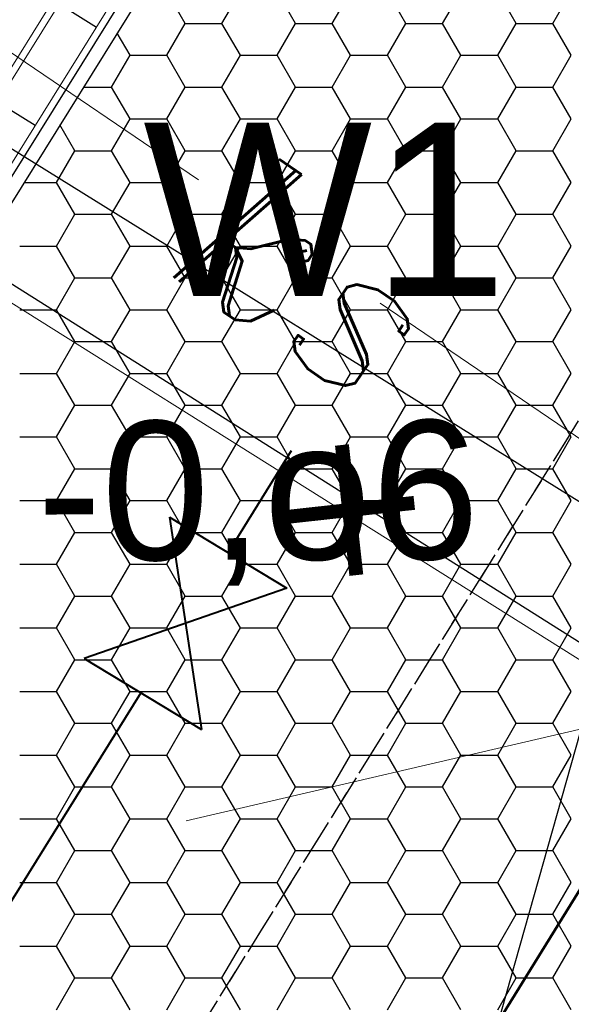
# Model space of a CAD drawing. Extents: x 4615668 to 9294084, y 5325188 to 10688993.
# Tile 620 of 656: x 4651586.73 to 4651589.11, y 5338726.8 to 5338731.05. Entities that reach past the tile are written whole.
import ezdxf

# ---------------------------------------------------------------- set-up
doc = ezdxf.new("R2010")
doc.units = 0
doc.header["$MEASUREMENT"] = 0
doc.linetypes.add('CONTINUA', pattern=[0, 0, 0])
doc.linetypes.add('DASHED', pattern=[19.05, 12.7, -6.35])
for name, color, linetype, lineweight in [('!0014_GM_DR_ODWOD', 152, 'Continuous', 35), ('!0017A_GR_DR_WYMPROJ', 1, 'Continuous', 30), ('budynek', 7, 'Continuous', 53), ('k', 7, 'Continuous', 13), ('k_opis', 7, 'Continuous', 13), ('PROJEKTOWANA_WODA', 150, 'Continuous', 40), ('w', 7, 'Continuous', 13), ('Wymiar', 7, 'Continuous', 9)]:
    doc.layers.add(name, color=color, linetype=linetype, lineweight=lineweight)
for name, color, linetype in [('1', 7, 'Continuous'), ('DIM', 7, 'Continuous'), ('OPIS', 7, 'Continuous'), ('sciany', 1, 'Continuous')]:
    doc.layers.add(name, color=color, linetype=linetype)
doc.styles.add('ARIAL_CE', font='arial.ttf', dxfattribs={"height": 15})
doc.styles.get("Standard").update_dxf_attribs({"font": 'txt.shx'})
doc.styles.add('STYLE2', font='arial.ttf')
doc.styles.add('txt', font='TXT', dxfattribs={"height": 0.2})
doc.dimstyles.new('1-500', dxfattribs={"dimtxt": 1, "dimasz": 0.5, "dimexe": 0.18, "dimexo": 0.0625, "dimgap": 0.3, "dimtad": 1, "dimzin": 0, "dimdsep": 46, "dimtxsty": 'STYLE2', "dimblk": 'DOT', "dimcen": 0.09, "dimadec": 0, "dimazin": 0, "dimtfac": 1, "dimtmove": 0, "dimatfit": 0, "dimldrblk": 'DOT', "dimfxl": 0, "dimtolj": 1, "dimtzin": 0, "dimarcsym": 0})

# ---------------------------------------------------------------- blocks, each defined once
blk = doc.blocks.new('G$C30F5686F')
at = {"layer": '!0014_GM_DR_ODWOD', "linetype": 'DASHED', "lineweight": 25, "ltscale": 0.2}
for p, q in [((8.332, 18.3339), (8.4933, 18.2335)), ((8.0678, 17.9094), (8.2291, 17.809))]:
    blk.add_line(p, q, dxfattribs=at)
at = {"layer": '1', "linetype": 'CONTINUA', "lineweight": 25}
blk.add_line((14.827, 28.3539), (5.9826, 14.1424), dxfattribs=at)
at = {"layer": '1', "linetype": 'CONTINUA', "lineweight": 30}
blk.add_line((14.9096, 28.3732), (6.0392, 14.1198), dxfattribs=at)
at = {"layer": '1', "linetype": 'DASHED', "lineweight": 15}
blk.add_line((14.3828, 28.1134), (6.2051, 14.9731), dxfattribs=at)
at = {"layer": '1', "linetype": 'Continuous', "lineweight": 15}
for p, q in [((14.4083, 28.0975), (6.2657, 15.0137)), ((14.5696, 27.9971), (6.2815, 14.6796))]:
    blk.add_line(p, q, dxfattribs=at)
at = {"layer": '1', "color": 254, "linetype": 'Continuous', "lineweight": 30, "ltscale": 0.01, "transparency": 33554528}
for p, q in [((8.8764, 18.2493), (8.7971, 18.3868)), ((9.0352, 18.2493), (9.1146, 18.3868)), ((9.3527, 18.2493), (9.2733, 18.3868)), ((9.5114, 18.2493), (9.5908, 18.3868)), ((9.8289, 18.2493), (9.7496, 18.3868)), ((9.9877, 18.2493), (10.0671, 18.3868)), ((10.3052, 18.2493), (10.2258, 18.3868)), ((10.4639, 18.2493), (10.5433, 18.3868)), ((8.7971, 18.1119), (8.8764, 18.2493)), ((8.8764, 18.2493), (9.0352, 18.2493)), ((9.1146, 18.1119), (9.0352, 18.2493)), ((9.2733, 18.1119), (9.3527, 18.2493)), ((9.3527, 18.2493), (9.5114, 18.2493)), ((9.5908, 18.1119), (9.5114, 18.2493)), ((9.7496, 18.1119), (9.8289, 18.2493)), ((9.8289, 18.2493), (9.9877, 18.2493)), ((10.0671, 18.1119), (9.9877, 18.2493)), ((10.2258, 18.1119), (10.3052, 18.2493)), ((10.3052, 18.2493), (10.4639, 18.2493)), ((10.5433, 18.1119), (10.4639, 18.2493)), ((8.6383, 18.1119), (8.5831, 18.2075)), ((8.5589, 17.9744), (8.6383, 18.1119)), ((8.6383, 18.1119), (8.7971, 18.1119)), ((8.8764, 17.9744), (8.7971, 18.1119)), ((9.0352, 17.9744), (9.1146, 18.1119)), ((9.1146, 18.1119), (9.2733, 18.1119)), ((9.3527, 17.9744), (9.2733, 18.1119)), ((9.5114, 17.9744), (9.5908, 18.1119)), ((9.5908, 18.1119), (9.7496, 18.1119)), ((9.8289, 17.9744), (9.7496, 18.1119)), ((9.9877, 17.9744), (10.0671, 18.1119)), ((10.0671, 18.1119), (10.2258, 18.1119)), ((10.3052, 17.9744), (10.2258, 18.1119)), ((10.4639, 17.9744), (10.5433, 18.1119)), ((8.438, 17.9744), (8.5589, 17.9744)), ((8.6383, 17.8369), (8.5589, 17.9744)), ((8.7971, 17.8369), (8.8764, 17.9744)), ((8.8764, 17.9744), (9.0352, 17.9744)), ((9.1146, 17.8369), (9.0352, 17.9744)), ((9.2733, 17.8369), (9.3527, 17.9744)), ((9.3527, 17.9744), (9.5114, 17.9744)), ((9.5908, 17.8369), (9.5114, 17.9744)), ((9.7496, 17.8369), (9.8289, 17.9744)), ((9.8289, 17.9744), (9.9877, 17.9744)), ((10.0671, 17.8369), (9.9877, 17.9744)), ((10.2258, 17.8369), (10.3052, 17.9744)), ((10.3052, 17.9744), (10.4639, 17.9744)), ((10.5433, 17.8369), (10.4639, 17.9744)), ((8.5589, 17.6994), (8.6383, 17.8369)), ((8.6383, 17.8369), (8.7971, 17.8369)), ((8.8764, 17.6994), (8.7971, 17.8369)), ((9.0352, 17.6994), (9.1146, 17.8369)), ((9.1146, 17.8369), (9.2733, 17.8369)), ((9.3527, 17.6994), (9.2733, 17.8369)), ((9.5114, 17.6994), (9.5908, 17.8369)), ((9.5908, 17.8369), (9.7496, 17.8369)), ((9.8289, 17.6994), (9.7496, 17.8369)), ((9.9877, 17.6994), (10.0671, 17.8369)), ((10.0671, 17.8369), (10.2258, 17.8369)), ((10.3052, 17.6994), (10.2258, 17.8369)), ((10.4639, 17.6994), (10.5433, 17.8369)), ((8.4002, 17.6994), (8.336, 17.8105)), ((8.3208, 17.5619), (8.4002, 17.6994)), ((8.4002, 17.6994), (8.5589, 17.6994)), ((8.6383, 17.5619), (8.5589, 17.6994)), ((8.7971, 17.5619), (8.8764, 17.6994)), ((8.8764, 17.6994), (9.0352, 17.6994)), ((9.1146, 17.5619), (9.0352, 17.6994)), ((9.2733, 17.5619), (9.3527, 17.6994)), ((9.3527, 17.6994), (9.5114, 17.6994)), ((9.5908, 17.5619), (9.5114, 17.6994)), ((9.7496, 17.5619), (9.8289, 17.6994)), ((9.8289, 17.6994), (9.9877, 17.6994)), ((10.0671, 17.5619), (9.9877, 17.6994)), ((10.2258, 17.5619), (10.3052, 17.6994)), ((10.3052, 17.6994), (10.4639, 17.6994)), ((10.5433, 17.5619), (10.4639, 17.6994)), ((8.1814, 17.5619), (8.3208, 17.5619)), ((8.4002, 17.4245), (8.3208, 17.5619)), ((8.5589, 17.4245), (8.6383, 17.5619)), ((8.6383, 17.5619), (8.7971, 17.5619)), ((8.8764, 17.4245), (8.7971, 17.5619)), ((9.0352, 17.4245), (9.1146, 17.5619)), ((9.1146, 17.5619), (9.2733, 17.5619)), ((9.3527, 17.4245), (9.2733, 17.5619)), ((9.5114, 17.4245), (9.5908, 17.5619)), ((9.5908, 17.5619), (9.7496, 17.5619)), ((9.8289, 17.4245), (9.7496, 17.5619)), ((9.9877, 17.4245), (10.0671, 17.5619)), ((10.0671, 17.5619), (10.2258, 17.5619)), ((10.3052, 17.4245), (10.2258, 17.5619)), ((10.4639, 17.4245), (10.5433, 17.5619)), ((8.3208, 17.287), (8.4002, 17.4245)), ((8.4002, 17.4245), (8.5589, 17.4245)), ((8.6383, 17.287), (8.5589, 17.4245)), ((8.7971, 17.287), (8.8764, 17.4245)), ((8.8764, 17.4245), (9.0352, 17.4245)), ((9.1146, 17.287), (9.0352, 17.4245)), ((9.2733, 17.287), (9.3527, 17.4245)), ((9.3527, 17.4245), (9.5114, 17.4245)), ((9.5908, 17.287), (9.5114, 17.4245)), ((9.7496, 17.287), (9.8289, 17.4245)), ((9.8289, 17.4245), (9.9877, 17.4245)), ((10.0671, 17.287), (9.9877, 17.4245)), ((10.2258, 17.287), (10.3052, 17.4245)), ((10.3052, 17.4245), (10.4639, 17.4245)), ((10.5433, 17.287), (10.4639, 17.4245)), ((8.1621, 17.287), (8.3208, 17.287)), ((8.4002, 17.1495), (8.3208, 17.287)), ((8.5589, 17.1495), (8.6383, 17.287)), ((8.6383, 17.287), (8.7971, 17.287)), ((8.8764, 17.1495), (8.7971, 17.287)), ((9.0352, 17.1495), (9.1146, 17.287)), ((9.1146, 17.287), (9.2733, 17.287)), ((9.3527, 17.1495), (9.2733, 17.287)), ((9.5114, 17.1495), (9.5908, 17.287)), ((9.5908, 17.287), (9.7496, 17.287)), ((9.8289, 17.1495), (9.7496, 17.287)), ((9.9877, 17.1495), (10.0671, 17.287)), ((10.0671, 17.287), (10.2258, 17.287)), ((10.3052, 17.1495), (10.2258, 17.287)), ((10.4639, 17.1495), (10.5433, 17.287)), ((8.3208, 17.012), (8.4002, 17.1495)), ((8.4002, 17.1495), (8.5589, 17.1495)), ((8.6383, 17.012), (8.5589, 17.1495)), ((8.7971, 17.012), (8.8764, 17.1495)), ((8.8764, 17.1495), (9.0352, 17.1495)), ((9.1146, 17.012), (9.0352, 17.1495)), ((9.2733, 17.012), (9.3527, 17.1495)), ((9.3527, 17.1495), (9.5114, 17.1495)), ((9.5908, 17.012), (9.5114, 17.1495)), ((9.7496, 17.012), (9.8289, 17.1495)), ((9.8289, 17.1495), (9.9877, 17.1495)), ((10.0671, 17.012), (9.9877, 17.1495)), ((10.2258, 17.012), (10.3052, 17.1495)), ((10.3052, 17.1495), (10.4639, 17.1495)), ((10.5433, 17.012), (10.4639, 17.1495)), ((8.1621, 17.012), (8.3208, 17.012)), ((8.4002, 16.8745), (8.3208, 17.012)), ((8.5589, 16.8745), (8.6383, 17.012)), ((8.6383, 17.012), (8.7971, 17.012)), ((8.8764, 16.8745), (8.7971, 17.012)), ((9.0352, 16.8745), (9.1146, 17.012)), ((9.1146, 17.012), (9.2733, 17.012)), ((9.3527, 16.8745), (9.2733, 17.012)), ((9.5114, 16.8745), (9.5908, 17.012)), ((9.5908, 17.012), (9.7496, 17.012)), ((9.8289, 16.8745), (9.7496, 17.012)), ((9.9877, 16.8745), (10.0671, 17.012)), ((10.0671, 17.012), (10.2258, 17.012)), ((10.3052, 16.8745), (10.2258, 17.012)), ((10.4639, 16.8745), (10.5433, 17.012)), ((8.3208, 16.7371), (8.4002, 16.8745)), ((8.4002, 16.8745), (8.5589, 16.8745)), ((8.6383, 16.7371), (8.5589, 16.8745)), ((8.7971, 16.7371), (8.8764, 16.8745)), ((8.8764, 16.8745), (9.0352, 16.8745)), ((9.1146, 16.7371), (9.0352, 16.8745)), ((9.2733, 16.7371), (9.3527, 16.8745)), ((9.3527, 16.8745), (9.5114, 16.8745)), ((9.5908, 16.7371), (9.5114, 16.8745)), ((9.7496, 16.7371), (9.8289, 16.8745)), ((9.8289, 16.8745), (9.9877, 16.8745)), ((10.0671, 16.7371), (9.9877, 16.8745)), ((10.2258, 16.7371), (10.3052, 16.8745)), ((10.3052, 16.8745), (10.4639, 16.8745)), ((10.5433, 16.7371), (10.4639, 16.8745)), ((8.1621, 16.7371), (8.3208, 16.7371)), ((8.4002, 16.5996), (8.3208, 16.7371)), ((8.5589, 16.5996), (8.6383, 16.7371)), ((8.6383, 16.7371), (8.7971, 16.7371)), ((8.8764, 16.5996), (8.7971, 16.7371)), ((9.0352, 16.5996), (9.1146, 16.7371)), ((9.1146, 16.7371), (9.2733, 16.7371)), ((9.3527, 16.5996), (9.2733, 16.7371)), ((9.5114, 16.5996), (9.5908, 16.7371)), ((9.5908, 16.7371), (9.7496, 16.7371)), ((9.8289, 16.5996), (9.7496, 16.7371)), ((9.9877, 16.5996), (10.0671, 16.7371)), ((10.0671, 16.7371), (10.2258, 16.7371)), ((10.3052, 16.5996), (10.2258, 16.7371)), ((10.4639, 16.5996), (10.5433, 16.7371)), ((8.3208, 16.4621), (8.4002, 16.5996)), ((8.4002, 16.5996), (8.5589, 16.5996)), ((8.6383, 16.4621), (8.5589, 16.5996)), ((8.7971, 16.4621), (8.8764, 16.5996)), ((8.8764, 16.5996), (9.0352, 16.5996)), ((9.1146, 16.4621), (9.0352, 16.5996)), ((9.2733, 16.4621), (9.3527, 16.5996)), ((9.3527, 16.5996), (9.5114, 16.5996)), ((9.5908, 16.4621), (9.5114, 16.5996)), ((9.7496, 16.4621), (9.8289, 16.5996)), ((9.8289, 16.5996), (9.9877, 16.5996)), ((10.0671, 16.4621), (9.9877, 16.5996)), ((10.2258, 16.4621), (10.3052, 16.5996)), ((10.3052, 16.5996), (10.4639, 16.5996)), ((10.5433, 16.4621), (10.4639, 16.5996)), ((8.1621, 16.4621), (8.3208, 16.4621)), ((8.4002, 16.3246), (8.3208, 16.4621)), ((8.5589, 16.3246), (8.6383, 16.4621)), ((8.6383, 16.4621), (8.7971, 16.4621)), ((8.8764, 16.3246), (8.7971, 16.4621)), ((9.0352, 16.3246), (9.1146, 16.4621)), ((9.1146, 16.4621), (9.2733, 16.4621)), ((9.3527, 16.3246), (9.2733, 16.4621)), ((9.5114, 16.3246), (9.5908, 16.4621)), ((9.5908, 16.4621), (9.7496, 16.4621)), ((9.8289, 16.3246), (9.7496, 16.4621)), ((9.9877, 16.3246), (10.0671, 16.4621)), ((10.0671, 16.4621), (10.2258, 16.4621)), ((10.3052, 16.3246), (10.2258, 16.4621)), ((10.4639, 16.3246), (10.5433, 16.4621)), ((8.3208, 16.1871), (8.4002, 16.3246)), ((8.4002, 16.3246), (8.5589, 16.3246)), ((8.6383, 16.1871), (8.5589, 16.3246)), ((8.7971, 16.1871), (8.8764, 16.3246)), ((8.8764, 16.3246), (9.0352, 16.3246)), ((9.1146, 16.1871), (9.0352, 16.3246)), ((9.2733, 16.1871), (9.3527, 16.3246)), ((9.3527, 16.3246), (9.5114, 16.3246)), ((9.5908, 16.1871), (9.5114, 16.3246)), ((9.7496, 16.1871), (9.8289, 16.3246)), ((9.8289, 16.3246), (9.9877, 16.3246)), ((10.0671, 16.1871), (9.9877, 16.3246)), ((10.2258, 16.1871), (10.3052, 16.3246)), ((10.3052, 16.3246), (10.4639, 16.3246)), ((10.5433, 16.1871), (10.4639, 16.3246)), ((8.1621, 16.1871), (8.3208, 16.1871)), ((8.4002, 16.0496), (8.3208, 16.1871)), ((8.5589, 16.0496), (8.6383, 16.1871)), ((8.6383, 16.1871), (8.7971, 16.1871)), ((8.8764, 16.0496), (8.7971, 16.1871)), ((9.0352, 16.0496), (9.1146, 16.1871)), ((9.1146, 16.1871), (9.2733, 16.1871)), ((9.3527, 16.0496), (9.2733, 16.1871)), ((9.5114, 16.0496), (9.5908, 16.1871)), ((9.5908, 16.1871), (9.7496, 16.1871)), ((9.8289, 16.0496), (9.7496, 16.1871)), ((9.9877, 16.0496), (10.0671, 16.1871)), ((10.0671, 16.1871), (10.2258, 16.1871)), ((10.3052, 16.0496), (10.2258, 16.1871)), ((10.4639, 16.0496), (10.5433, 16.1871)), ((8.3208, 15.9122), (8.4002, 16.0496)), ((8.4002, 16.0496), (8.5589, 16.0496)), ((8.6383, 15.9122), (8.5589, 16.0496)), ((8.7971, 15.9122), (8.8764, 16.0496)), ((8.8764, 16.0496), (9.0352, 16.0496)), ((9.1146, 15.9122), (9.0352, 16.0496)), ((9.2733, 15.9122), (9.3527, 16.0496)), ((9.3527, 16.0496), (9.5114, 16.0496)), ((9.5908, 15.9122), (9.5114, 16.0496)), ((9.7496, 15.9122), (9.8289, 16.0496)), ((9.8289, 16.0496), (9.9877, 16.0496)), ((10.0671, 15.9122), (9.9877, 16.0496)), ((10.2258, 15.9122), (10.3052, 16.0496)), ((10.3052, 16.0496), (10.4639, 16.0496)), ((10.5433, 15.9122), (10.4639, 16.0496)), ((8.1621, 15.9122), (8.3208, 15.9122)), ((8.4002, 15.7747), (8.3208, 15.9122)), ((8.5589, 15.7747), (8.6383, 15.9122)), ((8.6383, 15.9122), (8.7971, 15.9122)), ((8.8764, 15.7747), (8.7971, 15.9122)), ((9.0352, 15.7747), (9.1146, 15.9122)), ((9.1146, 15.9122), (9.2733, 15.9122)), ((9.3527, 15.7747), (9.2733, 15.9122)), ((9.5114, 15.7747), (9.5908, 15.9122)), ((9.5908, 15.9122), (9.7496, 15.9122)), ((9.8289, 15.7747), (9.7496, 15.9122)), ((9.9877, 15.7747), (10.0671, 15.9122)), ((10.0671, 15.9122), (10.2258, 15.9122)), ((10.3052, 15.7747), (10.2258, 15.9122)), ((10.4639, 15.7747), (10.5433, 15.9122)), ((8.3208, 15.6372), (8.4002, 15.7747)), ((8.4002, 15.7747), (8.5589, 15.7747)), ((8.6383, 15.6372), (8.5589, 15.7747)), ((8.7971, 15.6372), (8.8764, 15.7747)), ((8.8764, 15.7747), (9.0352, 15.7747)), ((9.1146, 15.6372), (9.0352, 15.7747)), ((9.2733, 15.6372), (9.3527, 15.7747)), ((9.3527, 15.7747), (9.5114, 15.7747)), ((9.5908, 15.6372), (9.5114, 15.7747)), ((9.7496, 15.6372), (9.8289, 15.7747)), ((9.8289, 15.7747), (9.9877, 15.7747)), ((10.0671, 15.6372), (9.9877, 15.7747)), ((10.2258, 15.6372), (10.3052, 15.7747)), ((10.3052, 15.7747), (10.4639, 15.7747)), ((10.5433, 15.6372), (10.4639, 15.7747)), ((8.1621, 15.6372), (8.3208, 15.6372)), ((8.4002, 15.4997), (8.3208, 15.6372)), ((8.5589, 15.4997), (8.6383, 15.6372)), ((8.6383, 15.6372), (8.7971, 15.6372)), ((8.8764, 15.4997), (8.7971, 15.6372)), ((9.0352, 15.4997), (9.1146, 15.6372)), ((9.1146, 15.6372), (9.2733, 15.6372)), ((9.3527, 15.4997), (9.2733, 15.6372)), ((9.5114, 15.4997), (9.5908, 15.6372)), ((9.5908, 15.6372), (9.7496, 15.6372)), ((9.8289, 15.4997), (9.7496, 15.6372)), ((9.9877, 15.4997), (10.0671, 15.6372)), ((10.0671, 15.6372), (10.2258, 15.6372)), ((10.3052, 15.4997), (10.2258, 15.6372)), ((10.4639, 15.4997), (10.5433, 15.6372)), ((8.3208, 15.3622), (8.4002, 15.4997)), ((8.4002, 15.4997), (8.5589, 15.4997)), ((8.6383, 15.3622), (8.5589, 15.4997)), ((8.7971, 15.3622), (8.8764, 15.4997)), ((8.8764, 15.4997), (9.0352, 15.4997)), ((9.1146, 15.3622), (9.0352, 15.4997)), ((9.2733, 15.3622), (9.3527, 15.4997)), ((9.3527, 15.4997), (9.5114, 15.4997)), ((9.5908, 15.3622), (9.5114, 15.4997)), ((9.7496, 15.3622), (9.8289, 15.4997)), ((9.8289, 15.4997), (9.9877, 15.4997)), ((10.0671, 15.3622), (9.9877, 15.4997)), ((10.2258, 15.3622), (10.3052, 15.4997)), ((10.3052, 15.4997), (10.4639, 15.4997)), ((10.5433, 15.3622), (10.4639, 15.4997)), ((8.1621, 15.3622), (8.3208, 15.3622)), ((8.4002, 15.2248), (8.3208, 15.3622)), ((8.5589, 15.2248), (8.6383, 15.3622)), ((8.6383, 15.3622), (8.7971, 15.3622)), ((8.8764, 15.2248), (8.7971, 15.3622)), ((9.0352, 15.2248), (9.1146, 15.3622)), ((9.1146, 15.3622), (9.2733, 15.3622)), ((9.3527, 15.2248), (9.2733, 15.3622)), ((9.5114, 15.2248), (9.5908, 15.3622)), ((9.5908, 15.3622), (9.7496, 15.3622)), ((9.8289, 15.2248), (9.7496, 15.3622)), ((9.9877, 15.2248), (10.0671, 15.3622)), ((10.0671, 15.3622), (10.2258, 15.3622)), ((10.3052, 15.2248), (10.2258, 15.3622)), ((10.4639, 15.2248), (10.5433, 15.3622)), ((8.3208, 15.0873), (8.4002, 15.2248)), ((8.4002, 15.2248), (8.5589, 15.2248)), ((8.6383, 15.0873), (8.5589, 15.2248)), ((8.7971, 15.0873), (8.8764, 15.2248)), ((8.8764, 15.2248), (9.0352, 15.2248)), ((9.1146, 15.0873), (9.0352, 15.2248)), ((9.2733, 15.0873), (9.3527, 15.2248)), ((9.3527, 15.2248), (9.5114, 15.2248)), ((9.5908, 15.0873), (9.5114, 15.2248)), ((9.7496, 15.0873), (9.8289, 15.2248)), ((9.8289, 15.2248), (9.9877, 15.2248)), ((10.0671, 15.0873), (9.9877, 15.2248)), ((10.2258, 15.0873), (10.3052, 15.2248)), ((10.3052, 15.2248), (10.4639, 15.2248)), ((10.5433, 15.0873), (10.4639, 15.2248)), ((8.1621, 15.0873), (8.3208, 15.0873)), ((8.4002, 14.9498), (8.3208, 15.0873)), ((8.5589, 14.9498), (8.6383, 15.0873)), ((8.6383, 15.0873), (8.7971, 15.0873)), ((8.8764, 14.9498), (8.7971, 15.0873)), ((9.0352, 14.9498), (9.1146, 15.0873)), ((9.1146, 15.0873), (9.2733, 15.0873)), ((9.3527, 14.9498), (9.2733, 15.0873)), ((9.5114, 14.9498), (9.5908, 15.0873)), ((9.5908, 15.0873), (9.7496, 15.0873)), ((9.8289, 14.9498), (9.7496, 15.0873)), ((9.9877, 14.9498), (10.0671, 15.0873)), ((10.0671, 15.0873), (10.2258, 15.0873)), ((10.3052, 14.9498), (10.2258, 15.0873)), ((10.4639, 14.9498), (10.5433, 15.0873)), ((8.3208, 14.8123), (8.4002, 14.9498)), ((8.4002, 14.9498), (8.5589, 14.9498)), ((8.6383, 14.8123), (8.5589, 14.9498)), ((8.7971, 14.8123), (8.8764, 14.9498)), ((8.8764, 14.9498), (9.0352, 14.9498)), ((9.1146, 14.8123), (9.0352, 14.9498)), ((9.2733, 14.8123), (9.3527, 14.9498)), ((9.3527, 14.9498), (9.5114, 14.9498)), ((9.5908, 14.8123), (9.5114, 14.9498)), ((9.7496, 14.8123), (9.8289, 14.9498)), ((9.8289, 14.9498), (9.9877, 14.9498)), ((10.0671, 14.8123), (9.9877, 14.9498)), ((10.2258, 14.8123), (10.3052, 14.9498)), ((10.3052, 14.9498), (10.4639, 14.9498)), ((10.5433, 14.8123), (10.4639, 14.9498)), ((8.1621, 14.8123), (8.3208, 14.8123)), ((8.4002, 14.6748), (8.3208, 14.8123)), ((8.5589, 14.6748), (8.6383, 14.8123)), ((8.6383, 14.8123), (8.7971, 14.8123)), ((8.8764, 14.6748), (8.7971, 14.8123)), ((9.0352, 14.6748), (9.1146, 14.8123)), ((9.1146, 14.8123), (9.2733, 14.8123)), ((9.3527, 14.6748), (9.2733, 14.8123)), ((9.5114, 14.6748), (9.5908, 14.8123)), ((9.5908, 14.8123), (9.7496, 14.8123)), ((9.8289, 14.6748), (9.7496, 14.8123)), ((9.9877, 14.6748), (10.0671, 14.8123)), ((10.0671, 14.8123), (10.2258, 14.8123)), ((10.3052, 14.6748), (10.2258, 14.8123)), ((10.4639, 14.6748), (10.5433, 14.8123)), ((8.3208, 14.5373), (8.4002, 14.6748)), ((8.4002, 14.6748), (8.5589, 14.6748)), ((8.6383, 14.5373), (8.5589, 14.6748)), ((8.7971, 14.5373), (8.8764, 14.6748)), ((8.8764, 14.6748), (9.0352, 14.6748)), ((9.1146, 14.5373), (9.0352, 14.6748)), ((9.2733, 14.5373), (9.3527, 14.6748)), ((9.3527, 14.6748), (9.5114, 14.6748)), ((9.5908, 14.5373), (9.5114, 14.6748)), ((9.7496, 14.5373), (9.8289, 14.6748)), ((9.8289, 14.6748), (9.9877, 14.6748)), ((10.0671, 14.5373), (9.9877, 14.6748)), ((10.2258, 14.5373), (10.3052, 14.6748)), ((10.3052, 14.6748), (10.4639, 14.6748)), ((10.5433, 14.5373), (10.4639, 14.6748)), ((8.1621, 14.5373), (8.3208, 14.5373)), ((8.4002, 14.3999), (8.3208, 14.5373)), ((8.5589, 14.3999), (8.6383, 14.5373)), ((8.6383, 14.5373), (8.7971, 14.5373)), ((8.8764, 14.3999), (8.7971, 14.5373)), ((9.0352, 14.3999), (9.1146, 14.5373)), ((9.1146, 14.5373), (9.2733, 14.5373)), ((9.3527, 14.3999), (9.2733, 14.5373)), ((9.5114, 14.3999), (9.5908, 14.5373)), ((9.5908, 14.5373), (9.7496, 14.5373)), ((9.8289, 14.3999), (9.7496, 14.5373)), ((9.9877, 14.3999), (10.0671, 14.5373)), ((10.0671, 14.5373), (10.2258, 14.5373)), ((10.3052, 14.3999), (10.2258, 14.5373)), ((10.4639, 14.3999), (10.5433, 14.5373)), ((8.3208, 14.2624), (8.4002, 14.3999)), ((8.4002, 14.3999), (8.5589, 14.3999)), ((8.6383, 14.2624), (8.5589, 14.3999)), ((8.7971, 14.2624), (8.8764, 14.3999)), ((8.8764, 14.3999), (9.0352, 14.3999)), ((9.1146, 14.2624), (9.0352, 14.3999)), ((9.2733, 14.2624), (9.3527, 14.3999)), ((9.3527, 14.3999), (9.5114, 14.3999)), ((9.5908, 14.2624), (9.5114, 14.3999)), ((9.7496, 14.2624), (9.8289, 14.3999)), ((9.8289, 14.3999), (9.9877, 14.3999)), ((10.0671, 14.2624), (9.9877, 14.3999)), ((10.2258, 14.2624), (10.3052, 14.3999)), ((10.3052, 14.3999), (10.4639, 14.3999)), ((10.5433, 14.2624), (10.4639, 14.3999)), ((8.1621, 14.2624), (8.3208, 14.2624)), ((8.4002, 14.1249), (8.3208, 14.2624)), ((8.5589, 14.1249), (8.6383, 14.2624)), ((8.6383, 14.2624), (8.7971, 14.2624)), ((8.8764, 14.1249), (8.7971, 14.2624)), ((9.0352, 14.1249), (9.1146, 14.2624)), ((9.1146, 14.2624), (9.2733, 14.2624)), ((9.3527, 14.1249), (9.2733, 14.2624)), ((9.5114, 14.1249), (9.5908, 14.2624)), ((9.5908, 14.2624), (9.7496, 14.2624)), ((9.8289, 14.1249), (9.7496, 14.2624)), ((9.9877, 14.1249), (10.0671, 14.2624)), ((10.0671, 14.2624), (10.2258, 14.2624)), ((10.3052, 14.1249), (10.2258, 14.2624)), ((10.4639, 14.1249), (10.5433, 14.2624)), ((8.3208, 13.9874), (8.4002, 14.1249)), ((8.4002, 14.1249), (8.5589, 14.1249)), ((8.6383, 13.9874), (8.5589, 14.1249)), ((8.7971, 13.9874), (8.8764, 14.1249)), ((8.8764, 14.1249), (9.0352, 14.1249)), ((9.1146, 13.9874), (9.0352, 14.1249)), ((9.2733, 13.9874), (9.3527, 14.1249)), ((9.3527, 14.1249), (9.5114, 14.1249)), ((9.5908, 13.9874), (9.5114, 14.1249)), ((9.7496, 13.9874), (9.8289, 14.1249)), ((9.8289, 14.1249), (9.9877, 14.1249)), ((10.0671, 13.9874), (9.9877, 14.1249)), ((10.2258, 13.9874), (10.3052, 14.1249)), ((10.3052, 14.1249), (10.4639, 14.1249)), ((10.5433, 13.9874), (10.4639, 14.1249))]:
    blk.add_line(p, q, dxfattribs=at)
at = {"layer": '1', "color": 5, "linetype": 'DASHED', "ltscale": 0.8}
blk.add_line((12.3183, 14.475), (7.9689, 17.2217), dxfattribs=at)
blk = doc.blocks.new('G$CA76AC6B6')
at = {"layer": 'PROJEKTOWANA_WODA'}
for p, q in [((4.7906, 17.7254), (4.5184, 17.286)), ((4.2651, 17.4389), (4.403, 16.5222)), ((4.2651, 17.4389), (4.7717, 17.1331)), ((4.7717, 17.1331), (3.8964, 16.8279)), ((3.8964, 16.8279), (4.403, 16.5222)), ((4.1414, 16.6801), (1.6312, 12.6454))]:
    blk.add_line(p, q, dxfattribs=at)
at = {"layer": 'sciany', "color": 11, "lineweight": 0, "ltscale": 40, "const_width": 0.06}
for points in [[(5.0097, 17.7512), (5.0718, 17.1888)], [(4.7596, 17.4389), (5.322, 17.501)]]:
    blk.add_lwpolyline(points, dxfattribs=at)
at = {"layer": 'Wymiar', "color": 242, "linetype": 'DASHED', "lineweight": 30, "ltscale": 0.01}
blk.add_lwpolyline([(9.3875, 23.2518), (0.0419, 8.2305)], dxfattribs=at)
at = {"layer": 'OPIS', "color": 242, "linetype": 'ByBlock', "insert": (4.1513, 19.1444), "char_height": 0.75, "width": 36.845884, "attachment_point": 1}
blk.add_mtext('{\\fArial|b0|i0|c238|p34;W1}', dxfattribs=at)
blk = doc.blocks.new('G$CE3CC9D66')
at = {"layer": 'Wymiar', "color": 242, "linetype": 'DASHED', "lineweight": 30, "ltscale": 0.01}
blk.add_lwpolyline([(10.146, 22.9565), (9.4668, 23.3791), (0.0419, 8.2305)], dxfattribs=at)
at = {"layer": 'Wymiar', "lineweight": 0, "ltscale": 40}
blk.add_blockref('G$CA76AC6B6', (0, 0), dxfattribs=at)
blk = doc.blocks.new('G$CB8F5CD2F')
at = {"layer": 'sciany', "color": 0, "lineweight": 0, "ltscale": 40}
blk.add_line((153.68, 509), (0, 355.32), dxfattribs=at)
blk = doc.blocks.new('G$C3390F2A0')
at = {"layer": 'budynek', "color": 7, "linetype": 'Continuous', "lineweight": 53, "flags": 128}
blk.add_lwpolyline([(112.0688, 124.278), (101.7832, 130.6309), (104.4188, 134.898), (114.7044, 128.5452)], close=True, dxfattribs=at)
at = {"layer": 'k', "color": 24, "linetype": 'Continuous', "lineweight": 13}
for p, q in [((97.9998, 140.6387), (102.5243, 137.5619)), ((103.3075, 137.0298), (107.7307, 134.0229))]:
    blk.add_line(p, q, dxfattribs=at)
at = {"layer": 'w', "color": 160, "linetype": 'Continuous', "lineweight": 13, "flags": 128}
blk.add_lwpolyline([(96.7434, 140.336), (98.3645, 139.1382), (107.3869, 133.4663)], dxfattribs=at)
at = {"layer": 'k_opis', "color": 24, "linetype": 'Continuous', "lineweight": 13, "insert": (102.3684, 137.1712), "char_height": 0.68, "attachment_point": 7, "rotation": 325.7893, "line_spacing_factor": 0.722892, "style": 'txt'}
blk.add_mtext('\\FITALIC_1250.shx;ks', dxfattribs=at)
blk = doc.blocks.new('_Dot')
at = {"color": 0, "linetype": 'ByBlock', "lineweight": -2}
blk.add_line((-0.5, 0), (-1, 0), dxfattribs=at)
at = {"color": 0, "linetype": 'ByBlock', "const_width": 0.5}
blk.add_lwpolyline([(-0.25, 0, 1), (0.25, 0, 1)], format="xyb", close=True, dxfattribs=at)
blk = doc.blocks.new('*D3839')
at = {"layer": 'Defpoints', "color": 0, "lineweight": 0, "ltscale": 40}
for p in [(4651558.2297, 5338737.5974), (4651589.3858, 5338728.8169), (4651588.5269, 5338725.7693)]:
    blk.add_point(p, dxfattribs=at)
at = {"layer": 'DIM', "color": 0, "lineweight": -2, "ltscale": 40}
for p, q in [((4651558.2128, 5338737.5373), (4651557.322, 5338734.3766)), ((4651557.8521, 5338734.4142), (4651588.0457, 5338725.9049)), ((4651589.3689, 5338728.7567), (4651588.4781, 5338725.596))]:
    blk.add_line(p, q, dxfattribs=at)
at = {"layer": 'DIM', "color": 0, "linetype": 'ByBlock', "lineweight": -2, "ltscale": 40, "xscale": 0.5, "yscale": 0.5, "zscale": 0.5}
for p, rotation in [((4651557.3708, 5338734.5498), 164.260840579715), ((4651588.5269, 5338725.7693), 344.260840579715)]:
    blk.add_blockref('_Dot', p, dxfattribs=dict(at, rotation=rotation))
at = {"layer": 'DIM', "color": 0, "lineweight": 0, "ltscale": 40, "insert": (4651573.1688, 5338730.94), "char_height": 1, "attachment_point": 5, "rotation": 344.2608, "style": 'STYLE2'}
blk.add_mtext('\\A1;32.37 ', dxfattribs=at)
blk = doc.blocks.new('*D3841')
at = {"layer": 'Defpoints', "color": 0, "lineweight": 0, "ltscale": 40}
for p in [(4651589.1838, 5338731.5233), (4651589.3858, 5338728.8169), (4651572.6111, 5338727.5647)]:
    blk.add_point(p, dxfattribs=at)
at = {"layer": 'DIM', "color": 0, "lineweight": -2, "ltscale": 40}
for p, q in [((4651589.3812, 5338728.8792), (4651589.1704, 5338731.7028)), ((4651572.9077, 5338730.3084), (4651588.6852, 5338731.4861)), ((4651572.6065, 5338727.627), (4651572.3957, 5338730.4506))]:
    blk.add_line(p, q, dxfattribs=at)
at = {"layer": 'DIM', "color": 0, "linetype": 'ByBlock', "lineweight": -2, "ltscale": 40, "xscale": 0.5, "yscale": 0.5, "zscale": 0.5}
for p, rotation in [((4651589.1838, 5338731.5233), 4.269107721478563), ((4651572.4091, 5338730.2711), 184.2691077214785)]:
    blk.add_blockref('_Dot', p, dxfattribs=dict(at, rotation=rotation))
at = {"layer": 'DIM', "color": 0, "lineweight": 0, "ltscale": 40, "insert": (4651580.7361, 5338731.7056), "char_height": 1, "attachment_point": 5, "rotation": 4.2691, "style": 'STYLE2'}
blk.add_mtext('\\A1;16.82 ', dxfattribs=at)
blk = doc.blocks.new('*D3842')
at = {"layer": 'Defpoints', "color": 0, "lineweight": 0, "ltscale": 40}
for p in [(4651572.6111, 5338727.5647), (4651588.3165, 5338723.123), (4651587.6084, 5338720.6192)]:
    blk.add_point(p, dxfattribs=at)
at = {"layer": 'DIM', "color": 0, "lineweight": -2, "ltscale": 40}
for p, q in [((4651572.5941, 5338727.5045), (4651571.8541, 5338724.8877)), ((4651572.3842, 5338724.9249), (4651587.1273, 5338720.7553)), ((4651588.2995, 5338723.0628), (4651587.5595, 5338720.446))]:
    blk.add_line(p, q, dxfattribs=at)
at = {"layer": 'DIM', "color": 0, "linetype": 'ByBlock', "lineweight": -2, "ltscale": 40, "xscale": 0.5, "yscale": 0.5, "zscale": 0.5}
for p, rotation in [((4651571.903, 5338725.061), 164.2083727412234), ((4651587.6084, 5338720.6192), 344.2083727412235)]:
    blk.add_blockref('_Dot', p, dxfattribs=dict(at, rotation=rotation))
at = {"layer": 'DIM', "color": 0, "lineweight": 0, "ltscale": 40, "insert": (4651579.9764, 5338723.6204), "char_height": 1, "attachment_point": 5, "rotation": 344.2084, "style": 'STYLE2'}
blk.add_mtext('\\A1;16.32 ', dxfattribs=at)
blk = doc.blocks.new('*D3849')
at = {"layer": 'Defpoints', "color": 0, "lineweight": 0, "ltscale": 40}
for p in [(4651573.0666, 5338738.9701), (4651589.3858, 5338728.8169), (4651586.5335, 5338724.2323)]:
    blk.add_point(p, dxfattribs=at)
at = {"layer": 'DIM', "color": 0, "lineweight": -2, "ltscale": 40}
for p, q in [((4651589.3327, 5338728.8499), (4651572.9138, 5338739.0652)), ((4651570.4784, 5338734.8101), (4651572.8025, 5338738.5456)), ((4651586.4804, 5338724.2653), (4651570.0615, 5338734.4807))]:
    blk.add_line(p, q, dxfattribs=at)
at = {"layer": 'DIM', "color": 0, "linetype": 'ByBlock', "lineweight": -2, "ltscale": 40, "xscale": 0.5, "yscale": 0.5, "zscale": 0.5}
for p, rotation in [((4651573.0666, 5338738.9701), 58.1115444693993), ((4651570.2143, 5338734.3856), 238.1115444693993)]:
    blk.add_blockref('_Dot', p, dxfattribs=dict(at, rotation=rotation))
at = {"layer": 'DIM', "color": 0, "lineweight": 0, "ltscale": 40, "insert": (4651570.9522, 5338737.106), "char_height": 1, "attachment_point": 5, "rotation": 58.1115, "style": 'STYLE2'}
blk.add_mtext('\\A1;5.40 ', dxfattribs=at)
blk = doc.blocks.new('*D3850')
at = {"layer": 'Defpoints', "color": 0, "lineweight": 0, "ltscale": 40}
for p in [(4651576.6272, 5338744.6929), (4651592.9463, 5338734.5397), (4651589.3858, 5338728.8169)]:
    blk.add_point(p, dxfattribs=at)
at = {"layer": 'DIM', "color": 0, "lineweight": -2, "ltscale": 40}
for p, q in [((4651592.8933, 5338734.5727), (4651576.4743, 5338744.788)), ((4651573.3308, 5338739.3946), (4651576.363, 5338744.2684)), ((4651589.3327, 5338728.8499), (4651572.9138, 5338739.0652))]:
    blk.add_line(p, q, dxfattribs=at)
at = {"layer": 'DIM', "color": 0, "linetype": 'ByBlock', "lineweight": -2, "ltscale": 40, "xscale": 0.5, "yscale": 0.5, "zscale": 0.5}
for p, rotation in [((4651576.6272, 5338744.6929), 58.11154446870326), ((4651573.0666, 5338738.9701), 238.1115444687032)]:
    blk.add_blockref('_Dot', p, dxfattribs=dict(at, rotation=rotation))
at = {"layer": 'DIM', "color": 0, "lineweight": 0, "ltscale": 40, "insert": (4651574.1587, 5338742.2597), "char_height": 1, "attachment_point": 5, "rotation": 58.1115, "style": 'STYLE2'}
blk.add_mtext('\\A1;6.74 ', dxfattribs=at)

msp = doc.modelspace()

# ---------------------------------------------------------------- linework, layer by layer
at = {"layer": 'Wymiar', "color": 242, "linetype": 'DASHED', "lineweight": 30, "ltscale": 0.01}
msp.add_lwpolyline([(4651593.256, 5338734.418), (4651592.5767, 5338734.8406), (4651583.1518, 5338719.692)], dxfattribs=at)

# ---------------------------------------------------------------- block references
at = {"layer": '!0017A_GR_DR_WYMPROJ', "linetype": 'Continuous', "lineweight": 18}
msp.add_blockref('G$C30F5686F', (4651578.5664, 5338712.7851), dxfattribs=at)
at = {"layer": 'Wymiar', "color": 242, "linetype": 'DASHED', "lineweight": 30, "ltscale": 0.01}
msp.add_blockref('G$C3390F2A0', (4651484.9767, 5338592.7959), dxfattribs=at)
at = {"layer": 'Wymiar', "lineweight": 0, "ltscale": 40, "xscale": 0.01, "yscale": 0.01, "zscale": 0.01, "rotation": 328.1115445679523}
msp.add_blockref('G$CB8F5CD2F', (4651585.5706, 5338724.5716), dxfattribs=at)
at = {"layer": 'Wymiar', "lineweight": 0, "ltscale": 40}
msp.add_blockref('G$CE3CC9D66', (4651583.1099, 5338711.4615), dxfattribs=at)

# ---------------------------------------------------------------- texts
at = {"layer": 'OPIS', "insert": (4651586.9578, 5338728.9591), "char_height": 0.6, "width": 35.550348, "attachment_point": 5, "rotation": 0.1544, "style": 'ARIAL_CE'}
msp.add_mtext('\\pxi-4,l6.666675,t6.666675;-0,o6', dxfattribs=at)

# ---------------------------------------------------------------- dimensions: what is measured, and where the dimension line sits
at = {"layer": 'DIM', "lineweight": 0, "ltscale": 40}
dim = msp.add_linear_dim(base=(4651576.6272, 5338744.6929), p1=(4651589.3858, 5338728.8169), p2=(4651592.9463, 5338734.5397), angle=238.1115, dimstyle='1-500', override={"dimpost": ' ', "dimtxsty": 'STYLE2', "dimldrblk": 'Dot'}, dxfattribs=at)
dim.commit()
dim.dimension.update_dxf_attribs({"geometry": '*D3850', "text_midpoint": (4651574.1587, 5338742.2597)})
for p1, p2, distance, picture, middle in [((4651586.5335, 5338724.2323), (4651589.3858, 5338728.8169), 19.2199, '*D3849', (4651570.9522, 5338737.106)), ((4651558.2297, 5338737.5974), (4651589.3858, 5338728.8169), -3.1663, '*D3839', (4651573.1688, 5338730.94)), ((4651572.6111, 5338727.5647), (4651589.3858, 5338728.8169), 2.714, '*D3841', (4651580.7361, 5338731.7056)), ((4651572.6111, 5338727.5647), (4651588.3165, 5338723.123), -2.6019, '*D3842', (4651579.9764, 5338723.6204))]:
    dim = msp.add_aligned_dim(p1=p1, p2=p2, distance=distance, dimstyle='1-500', override={"dimpost": ' ', "dimtxsty": 'STYLE2', "dimldrblk": 'Dot'}, dxfattribs=at)
    dim.commit()
    dim.dimension.update_dxf_attribs({"geometry": picture, "text_midpoint": middle})

doc.saveas('drawing.dxf')
